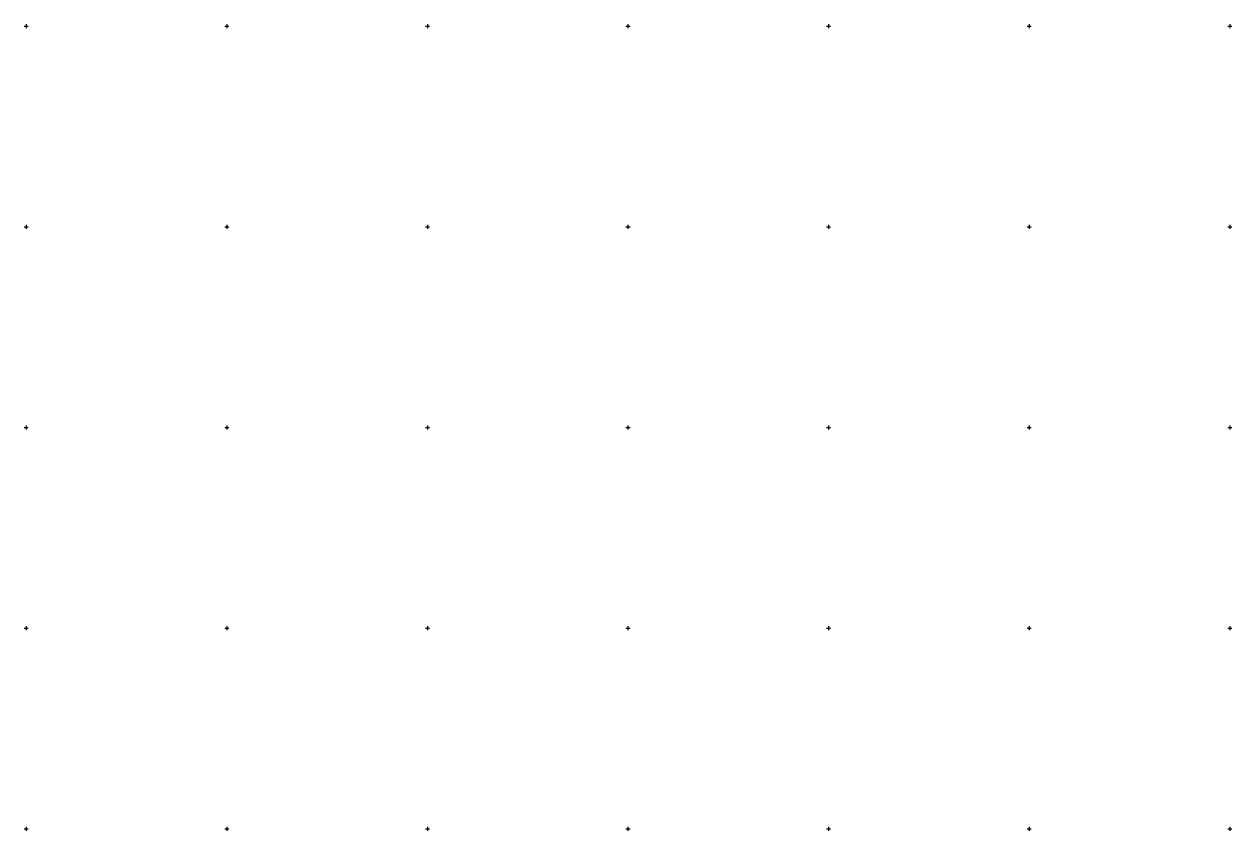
# Model space of a CAD drawing. Extents: x -704017 to -701500, y -1008977 to -1008450.
# Drawn here: x -704000.5 to -703699.5, y -1008950.5 to -1008749.5 of the extents above; entities that cross this region are included whole.
import ezdxf

# ---------------------------------------------------------------- set-up
doc = ezdxf.new("R2010")
doc.units = 0
doc.layers.add('Z_hekt_sit', color=7, linetype='Continuous')

msp = doc.modelspace()

# ---------------------------------------------------------------- linework, layer by layer
at = {"layer": 'Z_hekt_sit'}
for p, q in [((-704000.5, -1008750), (-703999.5, -1008750)), ((-704000, -1008749.5), (-704000, -1008750.5)), ((-703950.5, -1008750), (-703949.5, -1008750)), ((-703950, -1008749.5), (-703950, -1008750.5)), ((-703900.5, -1008750), (-703899.5, -1008750)), ((-703900, -1008749.5), (-703900, -1008750.5)), ((-703850.5, -1008750), (-703849.5, -1008750)), ((-703850, -1008749.5), (-703850, -1008750.5)), ((-703800.5, -1008750), (-703799.5, -1008750)), ((-703800, -1008749.5), (-703800, -1008750.5)), ((-703750.5, -1008750), (-703749.5, -1008750)), ((-703750, -1008749.5), (-703750, -1008750.5)), ((-703700.5, -1008750), (-703699.5, -1008750)), ((-703700, -1008749.5), (-703700, -1008750.5)), ((-704000.5, -1008800), (-703999.5, -1008800)), ((-704000, -1008799.5), (-704000, -1008800.5)), ((-703950.5, -1008800), (-703949.5, -1008800)), ((-703950, -1008799.5), (-703950, -1008800.5)), ((-703900.5, -1008800), (-703899.5, -1008800)), ((-703900, -1008799.5), (-703900, -1008800.5)), ((-703850.5, -1008800), (-703849.5, -1008800)), ((-703850, -1008799.5), (-703850, -1008800.5)), ((-703800.5, -1008800), (-703799.5, -1008800)), ((-703800, -1008799.5), (-703800, -1008800.5)), ((-703750.5, -1008800), (-703749.5, -1008800)), ((-703750, -1008799.5), (-703750, -1008800.5)), ((-703700.5, -1008800), (-703699.5, -1008800)), ((-703700, -1008799.5), (-703700, -1008800.5)), ((-704000, -1008849.5), (-704000, -1008850.5)), ((-703950, -1008849.5), (-703950, -1008850.5)), ((-703900, -1008849.5), (-703900, -1008850.5)), ((-703850, -1008849.5), (-703850, -1008850.5)), ((-703800, -1008849.5), (-703800, -1008850.5)), ((-703750, -1008849.5), (-703750, -1008850.5)), ((-703700, -1008849.5), (-703700, -1008850.5)), ((-704000.5, -1008850), (-703999.5, -1008850)), ((-703950.5, -1008850), (-703949.5, -1008850)), ((-703900.5, -1008850), (-703899.5, -1008850)), ((-703850.5, -1008850), (-703849.5, -1008850)), ((-703800.5, -1008850), (-703799.5, -1008850)), ((-703750.5, -1008850), (-703749.5, -1008850)), ((-703700.5, -1008850), (-703699.5, -1008850)), ((-704000.5, -1008900), (-703999.5, -1008900)), ((-704000, -1008899.5), (-704000, -1008900.5)), ((-703950.5, -1008900), (-703949.5, -1008900)), ((-703950, -1008899.5), (-703950, -1008900.5)), ((-703900.5, -1008900), (-703899.5, -1008900)), ((-703900, -1008899.5), (-703900, -1008900.5)), ((-703850.5, -1008900), (-703849.5, -1008900)), ((-703850, -1008899.5), (-703850, -1008900.5)), ((-703800.5, -1008900), (-703799.5, -1008900)), ((-703800, -1008899.5), (-703800, -1008900.5)), ((-703750.5, -1008900), (-703749.5, -1008900)), ((-703750, -1008899.5), (-703750, -1008900.5)), ((-703700.5, -1008900), (-703699.5, -1008900)), ((-703700, -1008899.5), (-703700, -1008900.5)), ((-704000.5, -1008950), (-703999.5, -1008950)), ((-704000, -1008949.5), (-704000, -1008950.5)), ((-703950.5, -1008950), (-703949.5, -1008950)), ((-703950, -1008949.5), (-703950, -1008950.5)), ((-703900.5, -1008950), (-703899.5, -1008950)), ((-703900, -1008949.5), (-703900, -1008950.5)), ((-703850.5, -1008950), (-703849.5, -1008950)), ((-703850, -1008949.5), (-703850, -1008950.5)), ((-703800.5, -1008950), (-703799.5, -1008950)), ((-703800, -1008949.5), (-703800, -1008950.5)), ((-703750.5, -1008950), (-703749.5, -1008950)), ((-703750, -1008949.5), (-703750, -1008950.5)), ((-703700.5, -1008950), (-703699.5, -1008950)), ((-703700, -1008949.5), (-703700, -1008950.5))]:
    msp.add_line(p, q, dxfattribs=at)

doc.saveas('drawing.dxf')
